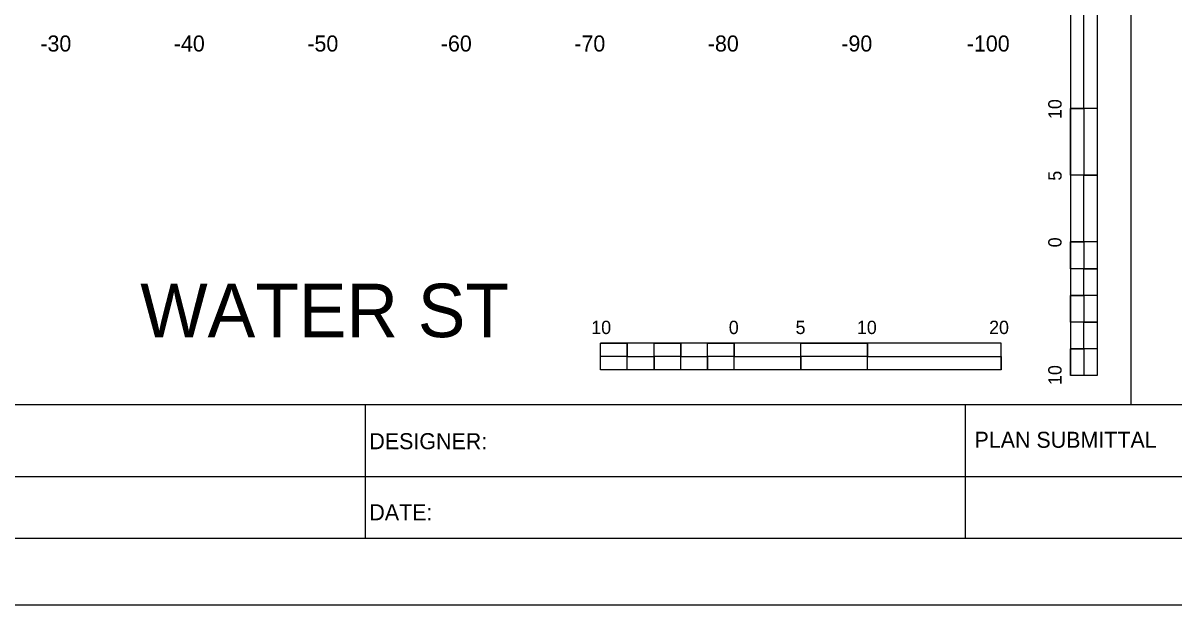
# Model space of a CAD drawing. Extents: x 2193008 to 2198143, y 1236112 to 1237864.
# Drawn here: x 2197341.7 to 2197427.9, y 1237118 to 1237161.6 of the extents above; entities that cross this region are included whole.
import ezdxf

# ---------------------------------------------------------------- set-up
doc = ezdxf.new("R2010")
doc.units = 0
for name, color, linetype in [('3', 7, 'Continuous'), ('ANNO-TXT', 7, 'Continuous'), ('Level 1', 7, 'Continuous'), ('Level 33', 7, 'Continuous'), ('LIMT-CSLINE', 7, 'Continuous'), ('M-ROADS', 7, 'Continuous'), ('SHT-BNDRY', 7, 'Continuous')]:
    doc.layers.add(name, color=color, linetype=linetype)

msp = doc.modelspace()

# ---------------------------------------------------------------- linework, layer by layer
msp.add_lwpolyline([(2197274.707, 1237133.046), (2197574.707, 1237133.046), (2197574.707, 1237323.046), (2197274.707, 1237323.046)], close=True)
at = {"layer": '3'}
msp.add_line((2197424.707, 1237133.046), (2197424.707, 1237228.046), dxfattribs=at)
at = {"layer": 'Level 1'}
for p, q in [((2197420.178, 1237165.195), (2197420.178, 1237135.195)), ((2197422.178, 1237165.195), (2197422.178, 1237155.195)), ((2197422.179, 1237165.195), (2197422.179, 1237135.195)), ((2197421.179, 1237155.195), (2197420.178, 1237155.195)), ((2197422.178, 1237155.195), (2197420.178, 1237155.195)), ((2197421.179, 1237155.195), (2197421.178, 1237150.195)), ((2197422.178, 1237150.195), (2197420.178, 1237150.195)), ((2197422.178, 1237150.195), (2197421.178, 1237150.195)), ((2197422.178, 1237150.195), (2197422.178, 1237145.195)), ((2197421.178, 1237145.195), (2197420.178, 1237145.195)), ((2197422.178, 1237145.195), (2197420.178, 1237145.195)), ((2197421.178, 1237145.195), (2197421.178, 1237143.195)), ((2197422.178, 1237143.195), (2197421.178, 1237143.195)), ((2197422.178, 1237143.195), (2197422.178, 1237141.195)), ((2197421.178, 1237141.195), (2197420.179, 1237141.195)), ((2197421.178, 1237141.195), (2197421.178, 1237139.195)), ((2197422.178, 1237139.195), (2197421.178, 1237139.195)), ((2197422.178, 1237139.195), (2197422.178, 1237137.195)), ((2197414.974, 1237137.63), (2197384.974, 1237137.63)), ((2197384.974, 1237135.63), (2197384.974, 1237137.63)), ((2197386.974, 1237136.63), (2197386.974, 1237137.63)), ((2197390.974, 1237136.63), (2197390.974, 1237137.63)), ((2197394.974, 1237136.63), (2197394.974, 1237137.63)), ((2197394.974, 1237135.63), (2197394.974, 1237137.63)), ((2197399.974, 1237135.63), (2197399.974, 1237137.63)), ((2197404.974, 1237136.63), (2197404.974, 1237137.63)), ((2197404.974, 1237135.63), (2197404.974, 1237137.63)), ((2197414.974, 1237135.63), (2197414.974, 1237137.63)), ((2197421.179, 1237137.195), (2197420.178, 1237137.195)), ((2197421.179, 1237137.195), (2197421.178, 1237135.195)), ((2197386.974, 1237136.63), (2197384.974, 1237136.63)), ((2197388.974, 1237135.63), (2197388.974, 1237136.63)), ((2197390.974, 1237136.63), (2197388.974, 1237136.63)), ((2197392.974, 1237135.63), (2197392.974, 1237136.63)), ((2197394.974, 1237136.63), (2197392.974, 1237136.63)), ((2197399.974, 1237135.63), (2197399.974, 1237136.63)), ((2197404.974, 1237136.63), (2197399.974, 1237136.63)), ((2197414.974, 1237135.63), (2197384.974, 1237135.63)), ((2197388.974, 1237135.63), (2197386.974, 1237135.63)), ((2197392.974, 1237135.63), (2197390.974, 1237135.63)), ((2197399.974, 1237135.63), (2197394.974, 1237135.63)), ((2197414.974, 1237135.63), (2197404.974, 1237135.63)), ((2197422.179, 1237135.195), (2197420.178, 1237135.195))]:
    msp.add_line(p, q, dxfattribs=at)
for points in [[(2197421.179, 1237155.195), (2197421.178, 1237165.195), (2197422.178, 1237165.195), (2197422.178, 1237155.195)], [(2197420.178, 1237150.195), (2197420.178, 1237155.195), (2197421.179, 1237155.195), (2197421.178, 1237150.195)], [(2197421.178, 1237145.195), (2197421.178, 1237150.195), (2197422.178, 1237150.195), (2197422.178, 1237145.195)], [(2197420.178, 1237143.195), (2197420.178, 1237145.195), (2197421.178, 1237145.195), (2197421.178, 1237143.195)], [(2197421.178, 1237141.195), (2197421.178, 1237143.195), (2197422.178, 1237143.195), (2197422.178, 1237141.195)], [(2197420.178, 1237139.195), (2197420.179, 1237141.195), (2197421.178, 1237141.195), (2197421.178, 1237139.195)], [(2197421.179, 1237137.195), (2197421.178, 1237139.195), (2197422.178, 1237139.195), (2197422.178, 1237137.195)], [(2197384.974, 1237137.63), (2197386.974, 1237137.63), (2197386.974, 1237136.63), (2197384.974, 1237136.63)], [(2197388.974, 1237137.63), (2197390.974, 1237137.63), (2197390.974, 1237136.63), (2197388.974, 1237136.63)], [(2197392.974, 1237137.63), (2197394.974, 1237137.63), (2197394.974, 1237136.63), (2197392.974, 1237136.63)], [(2197399.974, 1237137.63), (2197404.974, 1237137.63), (2197404.974, 1237136.63), (2197399.974, 1237136.63)], [(2197420.178, 1237135.195), (2197420.178, 1237137.195), (2197421.179, 1237137.195), (2197421.178, 1237135.195)], [(2197386.974, 1237136.63), (2197388.974, 1237136.63), (2197388.974, 1237135.63), (2197386.974, 1237135.63)], [(2197390.974, 1237136.63), (2197392.974, 1237136.63), (2197392.974, 1237135.63), (2197390.974, 1237135.63)], [(2197394.974, 1237136.63), (2197399.974, 1237136.63), (2197399.974, 1237135.63), (2197394.974, 1237135.63)], [(2197404.974, 1237136.63), (2197414.974, 1237136.63), (2197414.974, 1237135.63), (2197404.974, 1237135.63)]]:
    msp.add_lwpolyline(points, close=True, dxfattribs=at)
at = {"layer": 'M-ROADS'}
msp.add_lwpolyline([(2197249.71, 1237118.036), (2197589.71, 1237118.036), (2197589.71, 1237338.036), (2197249.71, 1237338.036)], close=True, dxfattribs=at)
at = {"layer": 'SHT-BNDRY'}
for p, q in [((2197367.371, 1237123.036), (2197367.371, 1237133.046)), ((2197412.296, 1237123.036), (2197412.296, 1237133.046)), ((2197274.707, 1237127.646), (2197430.334, 1237127.646))]:
    msp.add_line(p, q, dxfattribs=at)
msp.add_lwpolyline([(2197262.21, 1237123.036), (2197584.71, 1237123.036), (2197584.71, 1237333.036), (2197262.21, 1237333.036)], close=True, dxfattribs=at)

# ---------------------------------------------------------------- texts
at = {"layer": 'ANNO-TXT'}
for s, p in [('PLAN SUBMITTAL', (2197412.981, 1237129.795)), ('DESIGNER:', (2197367.649, 1237129.69)), ('DATE:', (2197367.649, 1237124.371))]:
    msp.add_text(s, height=1.2, rotation=360, dxfattribs=at).set_placement(p)
at = {"layer": 'Level 1'}
for s, height, rotation, p in [('10', 0.9991, 90.0572, (2197419.504, 1237154.395)), ('5', 1, 90.0572, (2197419.504, 1237149.78)), ('0', 1, 90.0572, (2197419.504, 1237144.795)), ('10', 0.9991, 0.0572, (2197384.274, 1237138.305)), ('0', 1, 0.0572, (2197394.574, 1237138.304)), ('5', 0.999, 0.0572, (2197399.576, 1237138.304)), ('10', 0.9991, 0.0572, (2197404.174, 1237138.305)), ('20', 0.9991, 0.0572, (2197414.075, 1237138.305)), ('10', 0.9991, 90.0572, (2197419.504, 1237134.495))]:
    msp.add_text(s, height=height, rotation=rotation, dxfattribs=at).set_placement(p)
at = {"layer": 'Level 33'}
msp.add_text('WATER ST', height=3.9977, rotation=360, dxfattribs=at).set_placement((2197350.491, 1237138.073))
at = {"layer": 'LIMT-CSLINE'}
for s, p in [('-30', (2197343.003, 1237159.446)), ('-40', (2197353.003, 1237159.446)), ('-50', (2197363.003, 1237159.446)), ('-60', (2197373.003, 1237159.446)), ('-70', (2197383.003, 1237159.446)), ('-80', (2197393.003, 1237159.446)), ('-90', (2197403.003, 1237159.446)), ('-100', (2197412.403, 1237159.446))]:
    msp.add_text(s, height=1.2, dxfattribs=at).set_placement(p)

doc.saveas('drawing.dxf')
